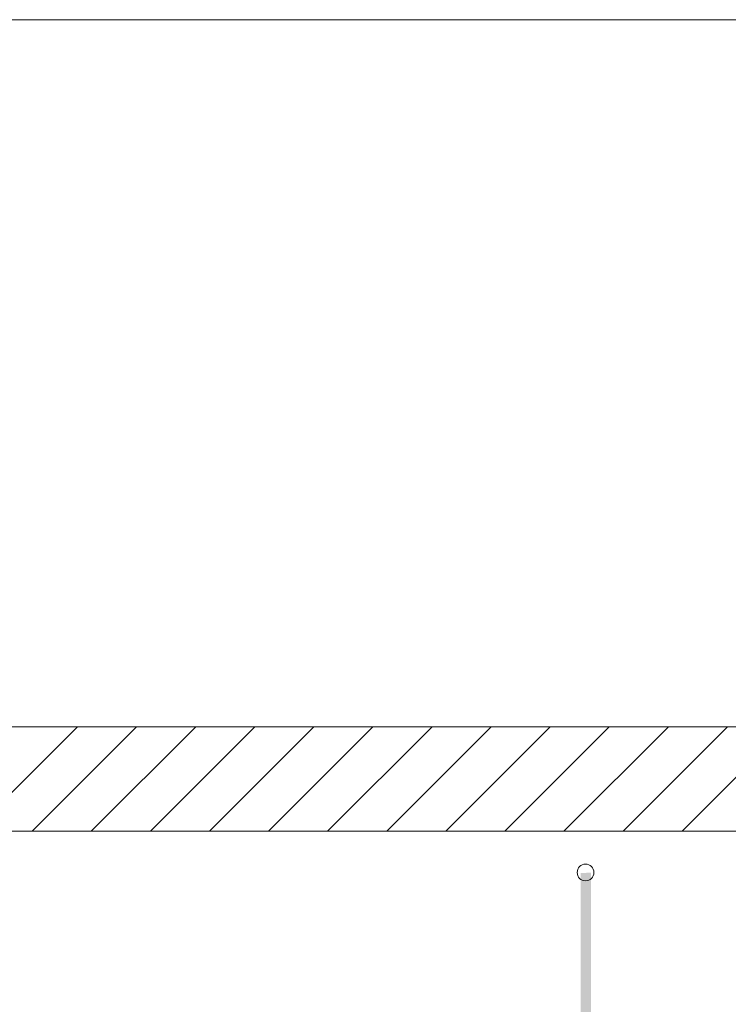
# Model space of a CAD drawing. Extents: x -620 to 300, y 62 to 1162.
# Tile 288 of 307: x 155 to 172, y 1032 to 1055. Entities that reach past the tile are written whole.
import ezdxf
from ezdxf.lldxf.tags import DXFTag

# ---------------------------------------------------------------- set-up
doc = ezdxf.new("R2010")
doc.units = 0
doc.layers.get('0').update_dxf_attribs({"lineweight": 13})
doc.layers.add('E_Betonbaudose', color=1, linetype='Continuous', lineweight=13, true_color=0xff0000)
doc.layers.add('E_Detail_Wandschraffur', color=7, linetype='Continuous', lineweight=5, true_color=0xc0c0c0)
doc.layers.add('E_Detail_Linie_Text_Bem', color=7, linetype='Continuous', lineweight=13)
tags = doc.linetypes.add('fein_strichliert', pattern=[4, 1, -2, 1]).pattern_tags.tags
tags[8:9] = [DXFTag(74, 4), DXFTag(75, 0), DXFTag(340, '0'), DXFTag(46, 0.0), DXFTag(50, 0.0), DXFTag(44, 0.0), DXFTag(45, 0.0)]
tags[6:7] = [DXFTag(74, 4), DXFTag(75, 0), DXFTag(340, '0'), DXFTag(46, 0.0), DXFTag(50, 0.0), DXFTag(44, 0.0), DXFTag(45, 0.0)]
tags[4:5] = [DXFTag(74, 4), DXFTag(75, 0), DXFTag(340, '0'), DXFTag(46, 0.0), DXFTag(50, 0.0), DXFTag(44, 0.0), DXFTag(45, 0.0)]
tags = doc.linetypes.add('fein_strichliert-A06G955H8I', pattern=[4, 1, -2, 1]).pattern_tags.tags
tags[8:9] = [DXFTag(74, 4), DXFTag(75, 0), DXFTag(340, '0'), DXFTag(46, 0.0), DXFTag(50, 0.0), DXFTag(44, 0.0), DXFTag(45, 0.0)]
tags[6:7] = [DXFTag(74, 4), DXFTag(75, 0), DXFTag(340, '0'), DXFTag(46, 0.0), DXFTag(50, 0.0), DXFTag(44, 0.0), DXFTag(45, 0.0)]
tags[4:5] = [DXFTag(74, 4), DXFTag(75, 0), DXFTag(340, '0'), DXFTag(46, 0.0), DXFTag(50, 0.0), DXFTag(44, 0.0), DXFTag(45, 0.0)]

# ---------------------------------------------------------------- blocks, each defined once
blk = doc.blocks.new('Referenz-A06G955I8I')
at = {"layer": 'E_Betonbaudose', "linetype": 'Continuous', "ltscale": 0.13}
blk.add_circle((169.018, 1035.002), 0.2, dxfattribs=at)
at = {"layer": 'E_Detail_Linie_Text_Bem', "linetype": 'fein_strichliert-A06G955H8I', "ltscale": 0.65}
blk.add_line((188.336, 1055.42), (125.566, 1055.42), dxfattribs=at)
at = {"layer": 'E_Detail_Linie_Text_Bem', "linetype": 'Continuous', "ltscale": 0.13}
for p, q in [((178.183, 1038.492), (126.856, 1038.492)), ((126.856, 1035.992), (175.683, 1035.992)), ((137.248, 1035.992), (178.183, 1035.992))]:
    blk.add_line(p, q, dxfattribs=at)
blk.add_solid([(169.152, 1034.993), (169.152, 1011.992), (168.902, 1034.992), (168.902, 1011.992)], dxfattribs=at)
at = {"layer": 'E_Detail_Wandschraffur', "linetype": 'fein_strichliert', "ltscale": 0.13}
for p, q in [((154.359, 1035.992), (156.859, 1038.492)), ((157.188, 1035.992), (159.688, 1038.492)), ((160.016, 1035.992), (162.516, 1038.492)), ((162.844, 1035.992), (165.344, 1038.492)), ((165.673, 1035.992), (168.173, 1038.492)), ((168.501, 1035.992), (171.001, 1038.492)), ((171.33, 1035.992), (173.83, 1038.492))]:
    blk.add_line(p, q, dxfattribs=at)
at = {"layer": 'E_Detail_Wandschraffur', "linetype": 'ByBlock', "ltscale": 0.13}
for p, q in [((155.773, 1035.992), (158.273, 1038.492)), ((158.602, 1035.992), (161.102, 1038.492)), ((161.43, 1035.992), (163.93, 1038.492)), ((164.259, 1035.992), (166.759, 1038.492)), ((167.087, 1035.992), (169.587, 1038.492)), ((169.916, 1035.992), (172.416, 1038.492))]:
    blk.add_line(p, q, dxfattribs=at)

msp = doc.modelspace()

# ---------------------------------------------------------------- block references
at = {"color": 8, "lineweight": 25, "ltscale": 0.25, "true_color": 0x808080}
msp.add_blockref('Referenz-A06G955I8I', (0, 0), dxfattribs=at)

doc.saveas('drawing.dxf')
